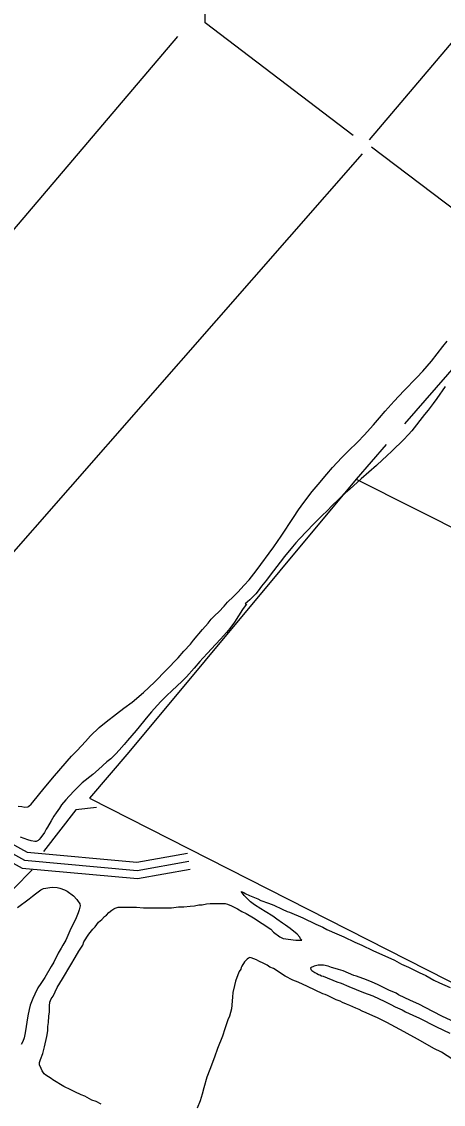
# Model space of a CAD drawing. Extents: x 3355724 to 3393621, y 594744 to 620174.
# Drawn here: x 3368969 to 3369750, y 603981 to 605985 of the extents above; entities that cross this region are included whole.
import ezdxf

# ---------------------------------------------------------------- set-up
doc = ezdxf.new("R2010")
doc.units = 0
for name, color, linetype in [('V-ROAD-CNTR', 7, 'Continuous'), ('V-SITE-VEGE', 7, 'Continuous'), ('V-TOPO-SHOR', 7, 'Continuous')]:
    doc.layers.add(name, color=color, linetype=linetype)

msp = doc.modelspace()

# ---------------------------------------------------------------- linework, layer by layer
at = {"layer": 'V-ROAD-CNTR'}
for points in [[(3368332.5, 604752.8), (3368694.6, 604587.6), (3368974.9, 604433.1), (3369183.4, 604414), (3369279.1, 604431.3)], [(3368338.8, 604766.4), (3368701.3, 604601), (3368979.4, 604447.7), (3369182.7, 604429.1), (3369276.4, 604446)], [(3368326.3, 604739.2), (3368687.8, 604574.2), (3368970.4, 604418.4), (3369184, 604398.9), (3369281.7, 604416.5)]]:
    msp.add_lwpolyline(points, dxfattribs=at)
at = {"layer": 'V-SITE-VEGE'}
for p, q in [((3369381.4, 604367.4), (3369375.6, 604374.8)), ((3369375.6, 604374.8), (3369380.8, 604373.1)), ((3369380.8, 604373.1), (3369383.1, 604371.4)), ((3369383.1, 604371.4), (3369391.1, 604367.4)), ((3369269.7, 604346.3), (3369281.7, 604348)), ((3369281.7, 604348), (3369289.2, 604348.5)), ((3369289.2, 604348.5), (3369297.2, 604350.3)), ((3369297.2, 604350.3), (3369303.5, 604350.3)), ((3369303.5, 604350.3), (3369311.5, 604352)), ((3369311.5, 604352), (3369318.4, 604352.5)), ((3369318.4, 604352.5), (3369345.9, 604352.5)), ((3369345.9, 604352.5), (3369350.4, 604351.4)), ((3369350.4, 604351.4), (3369357.9, 604348.5)), ((3369357.9, 604348.5), (3369369.3, 604342.8)), ((3369393.4, 604355.9), (3369381.4, 604367.4)), ((3369391.1, 604367.4), (3369406.6, 604361.1)), ((3369400.8, 604350.2), (3369393.4, 604355.9)), ((3369412.3, 604342.8), (3369400.8, 604350.2)), ((3369406.6, 604361.1), (3369412.3, 604358.2)), ((3369412.3, 604358.2), (3369426.6, 604353.6)), ((3369426.6, 604353.6), (3369436.3, 604349.6)), ((3369436.3, 604349.6), (3369451.8, 604342.2)), ((3369118, 604322.9), (3369123.1, 604328.6)), ((3369123.1, 604328.6), (3369126.6, 604330.9)), ((3369126.6, 604330.9), (3369130.6, 604336)), ((3369130.6, 604336), (3369136.3, 604340.6)), ((3369136.3, 604340.6), (3369140.3, 604342.9)), ((3369140.3, 604342.9), (3369142.6, 604344)), ((3369142.6, 604344), (3369148.3, 604345.7)), ((3369148.3, 604345.7), (3369182.1, 604345.7)), ((3369182.1, 604345.7), (3369195.3, 604344.6)), ((3369195.3, 604344.6), (3369246.8, 604344.6)), ((3369246.8, 604344.6), (3369260, 604346.3)), ((3369260, 604346.3), (3369269.7, 604346.3)), ((3369369.3, 604342.8), (3369376.8, 604338.2)), ((3369376.8, 604338.2), (3369384.8, 604334.2)), ((3369384.8, 604334.2), (3369398.5, 604326.2)), ((3369420.3, 604338.2), (3369412.3, 604342.8)), ((3369434.6, 604329), (3369420.3, 604338.2)), ((3369442, 604323.8), (3369434.6, 604329)), ((3369451.8, 604342.2), (3369460.9, 604338.2)), ((3369460.9, 604338.2), (3369465.5, 604336.4)), ((3369465.5, 604336.4), (3369490.1, 604326.1)), ((3369101.4, 604305.1), (3369105.4, 604309.7)), ((3369105.4, 604309.7), (3369111.7, 604318.3)), ((3369111.7, 604318.3), (3369118, 604322.9)), ((3369398.5, 604326.2), (3369430.6, 604305)), ((3369452.3, 604316.4), (3369442, 604323.8)), ((3369458.1, 604312.4), (3369452.3, 604316.4)), ((3369466.6, 604306.7), (3369458.1, 604312.4)), ((3369490.1, 604326.1), (3369514.2, 604314.7)), ((3369514.2, 604314.7), (3369527.3, 604308.9)), ((3369527.3, 604308.9), (3369534.2, 604304.9)), ((3369084.8, 604281.7), (3369093.9, 604296)), ((3369093.9, 604296), (3369101.4, 604305.1)), ((3369430.6, 604305), (3369435.7, 604299.8)), ((3369435.7, 604299.8), (3369447.7, 604291.2)), ((3369447.7, 604291.2), (3369453.5, 604287.8)), ((3369453.5, 604287.8), (3369476.9, 604284.9)), ((3369479.2, 604295.8), (3369466.6, 604306.7)), ((3369484.4, 604290.6), (3369479.2, 604295.8)), ((3369485.5, 604287.2), (3369484.4, 604290.6)), ((3369534.2, 604304.9), (3369553.1, 604296.9)), ((3369553.1, 604296.9), (3369565.7, 604291.2)), ((3369565.7, 604291.2), (3369586.3, 604281.4)), ((3369075, 604264.5), (3369082.5, 604275.9)), ((3369082.5, 604275.9), (3369084.8, 604281.7)), ((3369476.9, 604284.9), (3369488.4, 604284.9)), ((3369488.4, 604284.9), (3369485.5, 604287.2)), ((3369586.3, 604281.4), (3369598.9, 604275.7)), ((3369598.9, 604275.7), (3369619.5, 604265.9)), ((3369060.7, 604239.3), (3369068.7, 604253)), ((3369068.7, 604253), (3369075, 604264.5)), ((3369387, 604250), (3369381.9, 604244.9)), ((3369389.3, 604251.7), (3369387, 604250)), ((3369391.6, 604252.9), (3369389.3, 604251.7)), ((3369394.5, 604252.3), (3369391.6, 604252.9)), ((3369404.2, 604248.3), (3369394.5, 604252.3)), ((3369408.8, 604246), (3369404.2, 604248.3)), ((3369619.5, 604265.9), (3369659.6, 604247.6)), ((3369659.6, 604247.6), (3369672.7, 604240.7)), ((3369045.2, 604213.5), (3369060.7, 604239.3)), ((3369375, 604231.1), (3369372.1, 604226.6)), ((3369375.6, 604234.6), (3369375, 604231.1)), ((3369377.3, 604236.9), (3369375.6, 604234.6)), ((3369381.9, 604244.9), (3369377.3, 604236.9)), ((3369417.9, 604242), (3369408.8, 604246)), ((3369423.7, 604238.5), (3369417.9, 604242)), ((3369428.8, 604235.1), (3369423.7, 604238.5)), ((3369435.7, 604232.2), (3369428.8, 604235.1)), ((3369457.4, 604218.5), (3369435.7, 604232.2)), ((3369510.7, 604236.8), (3369504.4, 604233.9)), ((3369504.4, 604233.9), (3369505, 604230.5)), ((3369505, 604230.5), (3369506.7, 604228.8)), ((3369506.7, 604228.8), (3369510.1, 604226.5)), ((3369518.1, 604238.5), (3369510.7, 604236.8)), ((3369528.4, 604238.5), (3369518.1, 604238.5)), ((3369537, 604236.8), (3369528.4, 604238.5)), ((3369543.3, 604234.5), (3369537, 604236.8)), ((3369545.6, 604233.9), (3369543.3, 604234.5)), ((3369555.9, 604230.5), (3369545.6, 604233.9)), ((3369564.5, 604228.2), (3369555.9, 604230.5)), ((3369584.5, 604219.6), (3369564.5, 604228.2)), ((3369672.7, 604240.7), (3369685.9, 604235)), ((3369685.9, 604235), (3369705.3, 604225.2)), ((3369034.9, 604197.5), (3369045.2, 604213.5)), ((3369365.3, 604208.8), (3369363.5, 604200.8)), ((3369369.8, 604220.8), (3369365.3, 604208.8)), ((3369372.1, 604226.6), (3369369.8, 604220.8)), ((3369471.2, 604211), (3369457.4, 604218.5)), ((3369481.5, 604207), (3369471.2, 604211)), ((3369510.1, 604226.5), (3369512.4, 604224.8)), ((3369512.4, 604224.8), (3369515.8, 604223)), ((3369515.8, 604223), (3369518.7, 604221.3)), ((3369518.7, 604221.3), (3369521.6, 604220.8)), ((3369521.6, 604220.8), (3369524.4, 604219)), ((3369524.4, 604219), (3369527.9, 604218.5)), ((3369527.9, 604218.5), (3369553, 604207.6)), ((3369553, 604207.6), (3369561.1, 604205.3)), ((3369589.1, 604218.4), (3369584.5, 604219.6)), ((3369608, 604211.6), (3369589.1, 604218.4)), ((3369618.3, 604207), (3369608, 604211.6)), ((3369705.3, 604225.2), (3369717.4, 604219.5)), ((3369717.4, 604219.5), (3369732.8, 604210.9)), ((3369732.8, 604210.9), (3369743.1, 604205.8)), ((3369027.5, 604181.5), (3369034.9, 604197.5)), ((3369360.1, 604188.2), (3369359.5, 604179.6)), ((3369363.5, 604200.8), (3369360.1, 604188.2)), ((3369498.7, 604199), (3369481.5, 604207)), ((3369527.3, 604185.8), (3369498.7, 604199)), ((3369561.1, 604205.3), (3369575.4, 604199)), ((3369575.4, 604199), (3369588.5, 604193.8)), ((3369588.5, 604193.8), (3369602.3, 604188.1)), ((3369602.3, 604188.1), (3369619.4, 604181.8)), ((3369628, 604203), (3369618.3, 604207)), ((3369641.8, 604196.1), (3369628, 604203)), ((3369649.2, 604192.1), (3369641.8, 604196.1)), ((3369663, 604186.9), (3369649.2, 604192.1)), ((3369743.1, 604205.8), (3369762.6, 604197.2)), ((3369021.1, 604163.2), (3369021.7, 604170)), ((3369021.7, 604170), (3369024, 604176.3)), ((3369024, 604176.3), (3369027.5, 604181.5)), ((3369359.5, 604179.6), (3369357.8, 604157.9)), ((3369531.3, 604184.1), (3369527.3, 604185.8)), ((3369535.9, 604182.4), (3369531.3, 604184.1)), ((3369545.6, 604177.8), (3369535.9, 604182.4)), ((3369551.9, 604174.4), (3369545.6, 604177.8)), ((3369558.8, 604172.1), (3369551.9, 604174.4)), ((3369563.3, 604169.8), (3369558.8, 604172.1)), ((3369570.8, 604166.3), (3369563.3, 604169.8)), ((3369619.4, 604181.8), (3369641.8, 604171.5)), ((3369641.8, 604171.5), (3369652.6, 604165.7)), ((3369667, 604184), (3369663, 604186.9)), ((3369679, 604178.3), (3369667, 604184)), ((3369688.1, 604173.7), (3369679, 604178.3)), ((3369705.9, 604165.7), (3369688.1, 604173.7)), ((3369020, 604144.3), (3369021.1, 604152.3)), ((3369021.1, 604152.3), (3369021.1, 604163.2)), ((3369357.8, 604157.9), (3369354.4, 604144.1)), ((3369577.1, 604164), (3369570.8, 604166.3)), ((3369587.9, 604158.9), (3369577.1, 604164)), ((3369594.2, 604156.6), (3369587.9, 604158.9)), ((3369600, 604153.7), (3369594.2, 604156.6)), ((3369607.4, 604150.3), (3369600, 604153.7)), ((3369619.4, 604145.1), (3369607.4, 604150.3)), ((3369652.6, 604165.7), (3369660.7, 604161.7)), ((3369660.7, 604161.7), (3369673.8, 604156)), ((3369673.8, 604156), (3369680.1, 604152.5)), ((3369680.1, 604152.5), (3369693.9, 604146.2)), ((3369716.2, 604160), (3369705.9, 604165.7)), ((3369747.1, 604144.5), (3369716.2, 604160)), ((3369017.7, 604125.4), (3369019.4, 604132.8)), ((3369019.4, 604132.8), (3369020, 604144.3)), ((3369350.9, 604137.2), (3369345.8, 604120.6)), ((3369354.4, 604144.1), (3369350.9, 604137.2)), ((3369628, 604141.1), (3369619.4, 604145.1)), ((3369645.2, 604132.5), (3369628, 604141.1)), ((3369677.8, 604115.3), (3369645.2, 604132.5)), ((3369693.9, 604146.2), (3369705.9, 604140.5)), ((3369705.9, 604140.5), (3369717.3, 604134.8)), ((3369717.3, 604134.8), (3369724.8, 604130.8)), ((3369724.8, 604130.8), (3369737.4, 604124.5)), ((3369764.3, 604136.5), (3369747.1, 604144.5)), ((3369016, 604106.5), (3369017.7, 604117.4)), ((3369017.7, 604117.4), (3369017.7, 604125.4)), ((3369341.2, 604107.5), (3369332, 604084.6)), ((3369345.8, 604120.6), (3369341.2, 604107.5)), ((3369688.7, 604109), (3369677.8, 604115.3)), ((3369703.6, 604101), (3369688.7, 604109)), ((3369737.4, 604124.5), (3369762, 604113)), ((3369008.5, 604075), (3369012, 604087.6)), ((3369012, 604087.6), (3369016, 604106.5)), ((3369732.8, 604084.4), (3369703.6, 604101)), ((3369004.5, 604064.1), (3369008.5, 604075)), ((3369326.3, 604068.6), (3369317.7, 604045.7)), ((3369332, 604084.6), (3369326.3, 604068.6)), ((3369746.5, 604077.5), (3369732.8, 604084.4)), ((3369767.7, 604064.3), (3369746.5, 604077.5)), ((3369002.2, 604058.4), (3369004.5, 604064.1)), ((3369002.2, 604054.4), (3369002.2, 604058.4)), ((3369005.6, 604047.5), (3369002.2, 604054.4)), ((3369007.4, 604043), (3369005.6, 604047.5)), ((3369011.4, 604037.8), (3369007.4, 604043)), ((3369014.2, 604034.9), (3369011.4, 604037.8)), ((3369023.9, 604029.2), (3369014.2, 604034.9)), ((3369027.4, 604026.3), (3369023.9, 604029.2)), ((3369312.5, 604031.4), (3369306.8, 604011.9)), ((3369317.7, 604045.7), (3369312.5, 604031.4)), ((3369047.4, 604014.3), (3369027.4, 604026.3)), ((3369060.6, 604008), (3369047.4, 604014.3)), ((3369068, 604004), (3369060.6, 604008)), ((3369306.8, 604011.9), (3369303.9, 603999.9)), ((3369079.5, 603998.8), (3369068, 604004)), ((3369086.3, 603996), (3369079.5, 603998.8)), ((3369099.5, 603989.1), (3369086.3, 603996)), ((3369107.5, 603986.2), (3369099.5, 603989.1)), ((3369299.9, 603987.8), (3369294.1, 603974.1)), ((3369303.9, 603999.9), (3369299.9, 603987.8)), ((3369116.7, 603981.1), (3369107.5, 603986.2))]:
    msp.add_line(p, q, dxfattribs=at)
for points in [[(3369113.1, 604678.6), (3369125.6, 604689), (3369145, 604704), (3369158.9, 604714), (3369173.9, 604725.2), (3369195.1, 604743.3), (3369215.4, 604762.3), (3369259.1, 604807.6), (3369269.5, 604819.5), (3369281.9, 604832.9), (3369287.5, 604839.8), (3369304.2, 604859.5), (3369314.5, 604871.3), (3369320.5, 604878.7), (3369327.2, 604885.7), (3369334.2, 604892.7), (3369344.1, 604903), (3369350.7, 604910.1), (3369361.8, 604920.9), (3369369.5, 604928.7), (3369381.1, 604941.6), (3369390.7, 604952), (3369403.8, 604968.6), (3369436, 605012.9), (3369450.1, 605032.6), (3369472.4, 605066.8), (3369482.2, 605081.4), (3369491.6, 605095.1), (3369507.5, 605115.4), (3369518.4, 605128.3), (3369534.2, 605147.4), (3369545, 605159.5), (3369561.9, 605178), (3369574.2, 605189.8), (3369591.9, 605207.2), (3369603.4, 605219.3), (3369620.8, 605238.4), (3369631.7, 605251.5), (3369642.4, 605263.9), (3369659.3, 605282.6), (3369677, 605301.6), (3369701.2, 605325.9), (3369712.4, 605338.1), (3369727.9, 605356.5), (3369749.3, 605383.8), (3369756.9, 605393.4)], [(3369753.5, 605309.6), (3369737.9, 605287.2), (3369731.3, 605278.1), (3369721.9, 605265.5), (3369715.5, 605257.4), (3369691.5, 605227.6), (3369685.6, 605220.7), (3369676.3, 605210.5), (3369655.1, 605190.6), (3369645, 605180.7), (3369637.5, 605174), (3369626.2, 605163.6), (3369597.8, 605138.8), (3369577.2, 605119.8), (3369564.1, 605108.2), (3369555.8, 605100.5), (3369543.7, 605088.6), (3369536.1, 605080.6), (3369524.4, 605069.4), (3369510.5, 605055.4), (3369483.6, 605027.5), (3369477.3, 605020), (3369471, 605013), (3369456.1, 604995), (3369448, 604984.2), (3369429.6, 604960.6), (3369422.8, 604951.3), (3369413.7, 604939.7), (3369407, 604931.2)], [(3369407, 604931.2), (3369402.7, 604926), (3369396.3, 604919.3), (3369392, 604915), (3369383.5, 604907), (3369385.6, 604906.5), (3369383.4, 604903.3), (3369378.4, 604896.7), (3369363.4, 604873.4), (3369355, 604861.9), (3369348.6, 604854.2), (3369337.7, 604842.1), (3369320.2, 604823.3)], [(3369320.2, 604823.3), (3369314.1, 604816.5), (3369305, 604806.9), (3369299.4, 604800.7), (3369289.1, 604788.3), (3369274.5, 604772.2), (3369265.1, 604762.9), (3369258.1, 604756.2), (3369246.8, 604745.7), (3369239, 604738.2), (3369227.8, 604726.9), (3369220.6, 604719.1), (3369209.8, 604707.6), (3369203.1, 604699.6), (3369181.4, 604673), (3369165.6, 604654.4), (3369159.2, 604646.9), (3369149.8, 604636.4), (3369143.7, 604629.8), (3369134.3, 604620.6), (3369127.4, 604614.7), (3369111.6, 604600.7), (3369101.1, 604591.7), (3369081.5, 604575.9), (3369074, 604568.9), (3369067, 604561.9), (3369057.2, 604551.6), (3369051.2, 604544.7), (3369043.5, 604535.3), (3369039.5, 604529.4), (3369033.1, 604520.6), (3369029, 604514.6), (3369023.9, 604506), (3369017.5, 604494), (3369015.1, 604490), (3369011.8, 604484.1), (3369005.2, 604474.9), (3369002, 604471.2), (3368999.9, 604469.5), (3368996.6, 604467.7), (3368993.9, 604467.7), (3368987, 604468.5), (3368980.8, 604470.6), (3368967.4, 604475.4)], [(3368963.3, 604532.8), (3368969.7, 604532), (3368975.1, 604531.2), (3368980.7, 604531.5), (3368982.9, 604532.6), (3368987.1, 604536.4), (3368990.3, 604540.3), (3369011, 604566.4), (3369030.1, 604589), (3369061.9, 604625.1), (3369072.3, 604636.1), (3369087.4, 604652.8), (3369097.2, 604663.2), (3369113.1, 604678.6)], [(3368961.5, 604345.6), (3368983.3, 604361.5), (3368989.4, 604366.5), (3368994.8, 604370.6), (3369005, 604377.8), (3369010.1, 604380.3), (3369014.4, 604381.4), (3369021.9, 604382.5), (3369027, 604382.7), (3369035, 604382.2), (3369040.4, 604381.4), (3369049, 604378.2), (3369053.6, 604375.5), (3369065.4, 604366.9), (3369071.5, 604360.4), (3369073.1, 604358.1), (3369076.9, 604352.2), (3369077.5, 604348.2), (3369075.9, 604341.1), (3369074, 604335.6), (3369070.2, 604326.4), (3369067, 604319.5), (3369061.6, 604309.2), (3369058.4, 604302.2), (3369051.2, 604284.6), (3369045.5, 604275.4), (3369042.4, 604269.9), (3369037, 604260.7), (3369028.9, 604244.4), (3369023.9, 604236), (3369012.6, 604215.9), (3369004.9, 604204.6), (3368999.6, 604196.5), (3368993.6, 604184.8), (3368989.9, 604176.8), (3368985.4, 604164.4), (3368983.4, 604156.3), (3368981.1, 604144.8), (3368976.2, 604113.7), (3368974.4, 604104), (3368971.9, 604097.4), (3368968.8, 604091.7)]]:
    msp.add_lwpolyline(points, dxfattribs=at)
at = {"layer": 'V-TOPO-SHOR'}
for p, q in [((3370242.3, 606511.1), (3369613, 605765.7)), ((3369258.1, 605956.9), (3368347.2, 604887.1)), ((3370155.2, 605788.5), (3369678.4, 605240.7)), ((3368685, 604695.9), (3369600.2, 605740.1))]:
    msp.add_line(p, q, dxfattribs=at)
for points in [[(3369583.1, 605774.2), (3369309.3, 605982.7), (3369309.2, 605995.5), (3369309.2, 606008.3), (3369339, 606042.5), (3370020.9, 606838.4)], [(3369617.3, 605752.9), (3369797, 605616.7), (3369882.5, 605548.7)], [(3368988.9, 604414.9), (3368954.8, 604380.6), (3368878, 604346.3), (3368788.4, 604328.9), (3368592.2, 604268.7), (3368451.4, 604225.6), (3368353.3, 604199.7), (3368314.8, 604199.6), (3368250.8, 604203.7), (3368186.6, 604237.7), (3367545.4, 604539.2), (3367066.6, 604777), (3366446.7, 605070), (3365938, 605316.3), (3365809.7, 605388.6), (3365707.2, 605418.2), (3365579.1, 605426.4), (3365510.8, 605417.7), (3365442.5, 605404.7)], [(3369644.3, 605202.2), (3369589, 605138), (3370230.3, 604815.2)], [(3369589, 605138), (3369167.6, 604633.1), (3369095.3, 604547.5), (3370198.3, 603986.8)], [(3369108.1, 604530.5), (3369069.7, 604526.1), (3369010.1, 604449.1)]]:
    msp.add_lwpolyline(points, dxfattribs=at)

doc.saveas('drawing.dxf')
